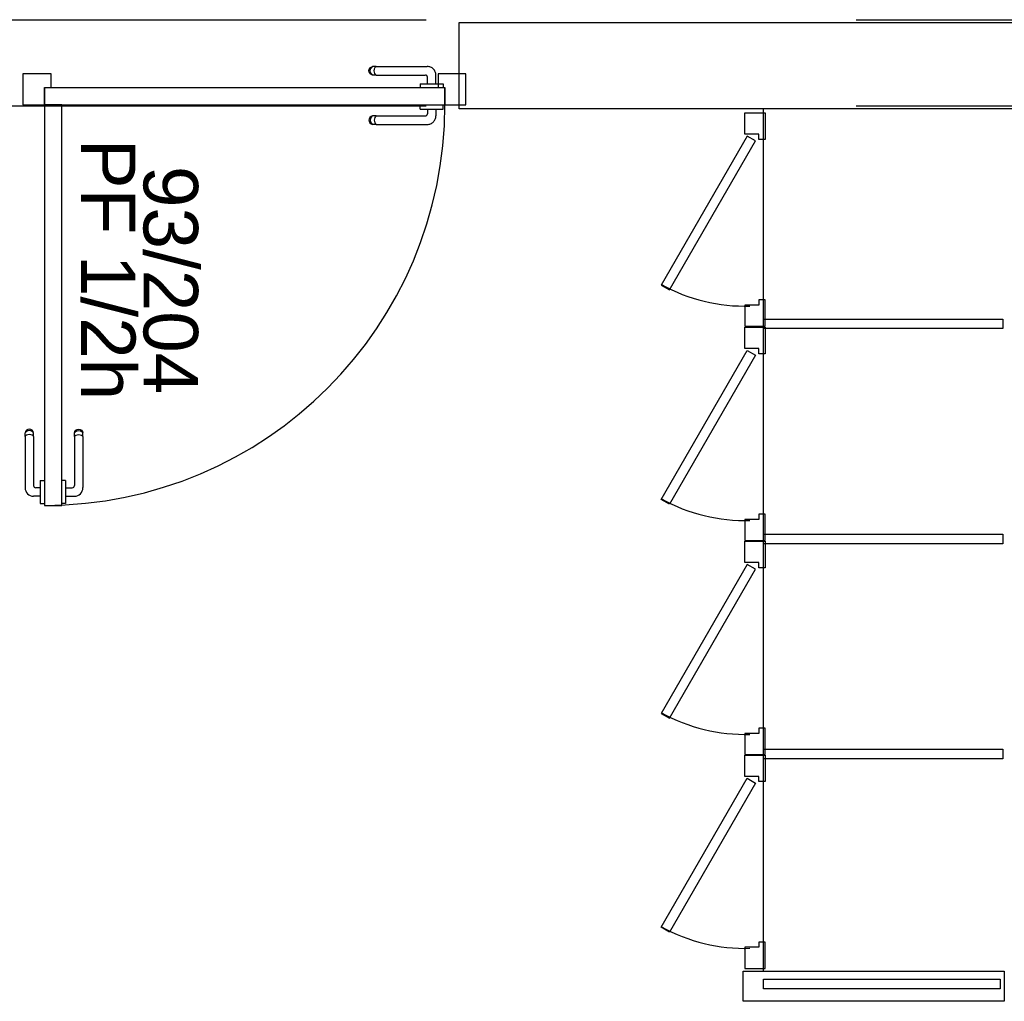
# Model space of a CAD drawing. Header units: millimetres. Extents: x -15 to 127, y -65 to 67.
# Tile 446 of 476: x 113.801 to 114.03, y 29.648 to 29.876. Entities that reach past the tile are written whole.
import ezdxf

# ---------------------------------------------------------------- set-up
doc = ezdxf.new("R2010")
doc.units = ezdxf.units.MM
doc.header["$MEASUREMENT"] = 0
doc.linetypes.add('PC_DASH_1', pattern=[0.638889, 0.277778, -0.083333, 0.055556, -0.083333, 0.055556, -0.083333])
doc.linetypes.add('PC_DASH_2', pattern=[0.125, 0.055556, -0.069444])
doc.layers.add('Calque 5', color=7, linetype='Continuous')
doc.styles.get("Standard").update_dxf_attribs({"font": 'BKANT.TTF'})

# ---------------------------------------------------------------- blocks, each defined once
blk = doc.blocks.new('PD_31112')
at = {"layer": 'Calque 5', "color": 0}
for p, q in [((46.26364, -37.14671), (46.26352, -37.14704)), ((46.26352, -37.14726), (46.26352, -37.14704)), ((46.26352, -37.14787), (46.26352, -37.14726)), ((46.26352, -37.14787), (46.26352, -37.15977)), ((46.26386, -37.14644), (46.26364, -37.14671)), ((46.26386, -37.14673), (46.26364, -37.14696)), ((46.26386, -37.14757), (46.26364, -37.1477)), ((46.26416, -37.14627), (46.26386, -37.14644)), ((46.26416, -37.14657), (46.26386, -37.14673)), ((46.26416, -37.14748), (46.26386, -37.14757)), ((46.26451, -37.14621), (46.26416, -37.14627)), ((46.26451, -37.14651), (46.26416, -37.14657)), ((46.26451, -37.14744), (46.26416, -37.14748)), ((46.26485, -37.14627), (46.26451, -37.14621)), ((46.26485, -37.14657), (46.26451, -37.14651)), ((46.26485, -37.14748), (46.26451, -37.14744)), ((46.26515, -37.14644), (46.26485, -37.14627)), ((46.26515, -37.14673), (46.26485, -37.14657)), ((46.26515, -37.14757), (46.26485, -37.14748)), ((46.26537, -37.14671), (46.26515, -37.14644)), ((46.26537, -37.14696), (46.26515, -37.14673)), ((46.26537, -37.1477), (46.26515, -37.14757)), ((46.26549, -37.14704), (46.26537, -37.14671)), ((46.26549, -37.14726), (46.26549, -37.14704)), ((46.26549, -37.14787), (46.26549, -37.14726)), ((46.26549, -37.14787), (46.26549, -37.1593)), ((46.26704, -37.15808), (46.26704, -37.15825)), ((46.26704, -37.15808), (46.26705, -37.15808)), ((46.26704, -37.15825), (46.26704, -37.15872)), ((46.26704, -37.15872), (46.26704, -37.15944)), ((46.26704, -37.15944), (46.26704, -37.16032)), ((46.26705, -37.15808), (46.26803, -37.15808)), ((46.26803, -37.15808), (46.26804, -37.15808)), ((46.26704, -37.16177), (46.26552, -37.16177)), ((46.26704, -37.1598), (46.26599, -37.1598)), ((46.26704, -37.16032), (46.26704, -37.16126)), ((46.26704, -37.16126), (46.26704, -37.16214)), ((46.26704, -37.16214), (46.26704, -37.16286)), ((46.26704, -37.16286), (46.26704, -37.16333)), ((46.26704, -37.16333), (46.26704, -37.16349)), ((46.26704, -37.16349), (46.26705, -37.16349)), ((46.26705, -37.16349), (46.26803, -37.16349)), ((46.26803, -37.16349), (46.26804, -37.16349))]:
    blk.add_line(p, q, dxfattribs=at)
for centre, radius in [((46.26599, -37.1593), 0.000501), ((46.26552, -37.15977), 0.002)]:
    blk.add_arc(centre, radius, 180, 270, dxfattribs=at)
blk = doc.blocks.new('PD_31113')
at = {"layer": 'Calque 5', "color": 0}
for p, q in [((46.27501, -37.14704), (46.27513, -37.14671)), ((46.27501, -37.14726), (46.27501, -37.14704)), ((46.27501, -37.14787), (46.27501, -37.14726)), ((46.27501, -37.14787), (46.27501, -37.1593)), ((46.27513, -37.14671), (46.27535, -37.14644)), ((46.27513, -37.14696), (46.27535, -37.14673)), ((46.27513, -37.1477), (46.27535, -37.14757)), ((46.27535, -37.14644), (46.27566, -37.14627)), ((46.27535, -37.14673), (46.27566, -37.14657)), ((46.27535, -37.14757), (46.27566, -37.14748)), ((46.27566, -37.14627), (46.276, -37.14621)), ((46.27566, -37.14657), (46.276, -37.14651)), ((46.27566, -37.14748), (46.276, -37.14744)), ((46.276, -37.14621), (46.27634, -37.14627)), ((46.276, -37.14651), (46.27634, -37.14657)), ((46.276, -37.14744), (46.27634, -37.14748)), ((46.27634, -37.14627), (46.27664, -37.14644)), ((46.27634, -37.14657), (46.27664, -37.14673)), ((46.27634, -37.14748), (46.27664, -37.14757)), ((46.27664, -37.14644), (46.27686, -37.14671)), ((46.27664, -37.14673), (46.27686, -37.14696)), ((46.27664, -37.14757), (46.27686, -37.1477)), ((46.27686, -37.14671), (46.27698, -37.14704)), ((46.27698, -37.14726), (46.27698, -37.14704)), ((46.27698, -37.14787), (46.27698, -37.14726)), ((46.27698, -37.14787), (46.27698, -37.15977)), ((46.27196, -37.15808), (46.27195, -37.15808)), ((46.27294, -37.15808), (46.27196, -37.15808)), ((46.27295, -37.15808), (46.27294, -37.15808)), ((46.27295, -37.15808), (46.27295, -37.15825)), ((46.27295, -37.15825), (46.27295, -37.15872)), ((46.27295, -37.15872), (46.27295, -37.15944)), ((46.27295, -37.15944), (46.27295, -37.16032)), ((46.27295, -37.1598), (46.27451, -37.1598)), ((46.27295, -37.16032), (46.27295, -37.16126)), ((46.27295, -37.16126), (46.27295, -37.16214)), ((46.27295, -37.16177), (46.27498, -37.16177)), ((46.27196, -37.16349), (46.27195, -37.16349)), ((46.27294, -37.16349), (46.27196, -37.16349)), ((46.27295, -37.16349), (46.27294, -37.16349)), ((46.27295, -37.16214), (46.27295, -37.16286)), ((46.27295, -37.16286), (46.27295, -37.16333)), ((46.27295, -37.16333), (46.27295, -37.16349))]:
    blk.add_line(p, q, dxfattribs=at)
for centre, radius in [((46.27451, -37.1593), 0.000501), ((46.27498, -37.15977), 0.002)]:
    blk.add_arc(centre, radius, 270, 0, dxfattribs=at)
blk = doc.blocks.new('PD_31111')
at = {"layer": 'Calque 5'}
for name in ['PD_31112', 'PD_31113']:
    blk.add_blockref(name, (0, 0), dxfattribs=at)
blk = doc.blocks.new('PD_31116')
at = {"layer": 'Calque 5', "color": 0, "linetype": 'PC_DASH_1'}
for p, q in [((46.35538, -37.07081), (46.35538, -37.0708)), ((46.35538, -37.07179), (46.35538, -37.07081)), ((46.35538, -37.0718), (46.35538, -37.07179)), ((46.35538, -37.0718), (46.35554, -37.0718)), ((46.35554, -37.0718), (46.35601, -37.0718)), ((46.35601, -37.0718), (46.35673, -37.0718)), ((46.35673, -37.0718), (46.35761, -37.0718)), ((46.3571, -37.0718), (46.3571, -37.07285)), ((46.35761, -37.0718), (46.35855, -37.0718)), ((46.35855, -37.0718), (46.35943, -37.0718)), ((46.35907, -37.0718), (46.35907, -37.07332)), ((46.35943, -37.0718), (46.36015, -37.0718)), ((46.36015, -37.0718), (46.36062, -37.0718)), ((46.36062, -37.0718), (46.36079, -37.0718)), ((46.36079, -37.07081), (46.36079, -37.0708)), ((46.36079, -37.07179), (46.36079, -37.07081)), ((46.36079, -37.0718), (46.36079, -37.07179)), ((46.34357, -37.074), (46.3435, -37.07434)), ((46.3435, -37.07434), (46.34357, -37.07468)), ((46.34374, -37.0737), (46.34357, -37.074)), ((46.34357, -37.07468), (46.34374, -37.07498)), ((46.34401, -37.07347), (46.34374, -37.0737)), ((46.34386, -37.074), (46.34381, -37.07434)), ((46.34381, -37.07434), (46.34386, -37.07468)), ((46.34402, -37.0737), (46.34386, -37.074)), ((46.34386, -37.07468), (46.34402, -37.07498)), ((46.34433, -37.07335), (46.34401, -37.07347)), ((46.34426, -37.07347), (46.34402, -37.0737)), ((46.34455, -37.07335), (46.34433, -37.07335)), ((46.34517, -37.07335), (46.34455, -37.07335)), ((46.34477, -37.074), (46.34474, -37.07434)), ((46.34474, -37.07434), (46.34477, -37.07468)), ((46.34486, -37.0737), (46.34477, -37.074)), ((46.34477, -37.07468), (46.34486, -37.07498)), ((46.345, -37.07347), (46.34486, -37.0737)), ((46.34517, -37.07335), (46.3566, -37.07335)), ((46.34374, -37.07498), (46.34401, -37.07521)), ((46.34401, -37.07521), (46.34433, -37.07533)), ((46.34402, -37.07498), (46.34426, -37.07521)), ((46.34455, -37.07533), (46.34433, -37.07533)), ((46.34517, -37.07533), (46.34455, -37.07533)), ((46.34486, -37.07498), (46.345, -37.07521)), ((46.34517, -37.07533), (46.35707, -37.07533))]:
    blk.add_line(p, q, dxfattribs=at)
for centre, radius in [((46.3566, -37.07285), 0.000501), ((46.35707, -37.07332), 0.002)]:
    blk.add_arc(centre, radius, 270, 0, dxfattribs=at)
blk = doc.blocks.new('PD_31117')
at = {"layer": 'Calque 5', "color": 0, "linetype": 'PC_DASH_1'}
for p, q in [((46.3435, -37.06285), (46.34357, -37.06251)), ((46.34357, -37.06319), (46.3435, -37.06285)), ((46.34357, -37.06251), (46.34374, -37.0622)), ((46.34374, -37.06349), (46.34357, -37.06319)), ((46.34374, -37.0622), (46.34401, -37.06198)), ((46.34381, -37.06285), (46.34386, -37.06251)), ((46.34386, -37.06319), (46.34381, -37.06285)), ((46.34386, -37.06251), (46.34402, -37.0622)), ((46.34402, -37.06349), (46.34386, -37.06319)), ((46.34401, -37.06198), (46.34433, -37.06186)), ((46.34402, -37.0622), (46.34426, -37.06198)), ((46.34455, -37.06186), (46.34433, -37.06186)), ((46.34517, -37.06186), (46.34455, -37.06186)), ((46.34474, -37.06285), (46.34477, -37.06251)), ((46.34477, -37.06319), (46.34474, -37.06285)), ((46.34477, -37.06251), (46.34486, -37.0622)), ((46.34486, -37.06349), (46.34477, -37.06319)), ((46.34486, -37.0622), (46.345, -37.06198)), ((46.34517, -37.06186), (46.35707, -37.06186)), ((46.34401, -37.06371), (46.34374, -37.06349)), ((46.34433, -37.06383), (46.34401, -37.06371)), ((46.34426, -37.06371), (46.34402, -37.06349)), ((46.34455, -37.06383), (46.34433, -37.06383)), ((46.34517, -37.06383), (46.34455, -37.06383)), ((46.345, -37.06371), (46.34486, -37.06349)), ((46.34517, -37.06383), (46.3566, -37.06383)), ((46.3571, -37.0659), (46.3571, -37.06433)), ((46.35907, -37.0659), (46.35907, -37.06386)), ((46.35538, -37.0659), (46.35554, -37.0659)), ((46.35538, -37.0659), (46.35538, -37.06591)), ((46.35538, -37.06591), (46.35538, -37.06689)), ((46.35538, -37.06689), (46.35538, -37.0669)), ((46.35554, -37.0659), (46.35601, -37.0659)), ((46.35601, -37.0659), (46.35673, -37.0659)), ((46.35673, -37.0659), (46.35761, -37.0659)), ((46.35761, -37.0659), (46.35855, -37.0659)), ((46.35855, -37.0659), (46.35943, -37.0659)), ((46.35943, -37.0659), (46.36015, -37.0659)), ((46.36015, -37.0659), (46.36062, -37.0659)), ((46.36062, -37.0659), (46.36079, -37.0659)), ((46.36079, -37.0659), (46.36079, -37.06591)), ((46.36079, -37.06591), (46.36079, -37.06689)), ((46.36079, -37.06689), (46.36079, -37.0669))]:
    blk.add_line(p, q, dxfattribs=at)
for centre, radius in [((46.35707, -37.06386), 0.002), ((46.3566, -37.06433), 0.000501)]:
    blk.add_arc(centre, radius, 0, 90, dxfattribs=at)
blk = doc.blocks.new('PD_31115')
at = {"layer": 'Calque 5'}
for name in ['PD_31117', 'PD_31116']:
    blk.add_blockref(name, (0, 0), dxfattribs=at)
blk = doc.blocks.new('PD_31114')
at = {"layer": 'Calque 5', "color": 0, "linetype": 'PC_DASH_1'}
blk.add_lwpolyline([(46.36118, -37.0708), (46.36118, -37.0668), (46.26806, -37.0668), (46.26806, -37.0708), (46.36118, -37.0708)], dxfattribs=at)
at = {"layer": 'Calque 5'}
blk.add_blockref('PD_31115', (0, 0), dxfattribs=at)
blk = doc.blocks.new('PD_32458')
at = {"layer": 'Calque 5', "color": 0}
for p, q in [((46.26364, -37.14671), (46.26352, -37.14704)), ((46.26352, -37.14726), (46.26352, -37.14704)), ((46.26352, -37.14787), (46.26352, -37.14726)), ((46.26352, -37.14787), (46.26352, -37.15977)), ((46.26386, -37.14644), (46.26364, -37.14671)), ((46.26386, -37.14673), (46.26364, -37.14696)), ((46.26386, -37.14757), (46.26364, -37.1477)), ((46.26416, -37.14627), (46.26386, -37.14644)), ((46.26416, -37.14657), (46.26386, -37.14673)), ((46.26416, -37.14748), (46.26386, -37.14757)), ((46.26451, -37.14621), (46.26416, -37.14627)), ((46.26451, -37.14651), (46.26416, -37.14657)), ((46.26451, -37.14744), (46.26416, -37.14748)), ((46.26485, -37.14627), (46.26451, -37.14621)), ((46.26485, -37.14657), (46.26451, -37.14651)), ((46.26485, -37.14748), (46.26451, -37.14744)), ((46.26515, -37.14644), (46.26485, -37.14627)), ((46.26515, -37.14673), (46.26485, -37.14657)), ((46.26515, -37.14757), (46.26485, -37.14748)), ((46.26537, -37.14671), (46.26515, -37.14644)), ((46.26537, -37.14696), (46.26515, -37.14673)), ((46.26537, -37.1477), (46.26515, -37.14757)), ((46.26549, -37.14704), (46.26537, -37.14671)), ((46.26549, -37.14726), (46.26549, -37.14704)), ((46.26549, -37.14787), (46.26549, -37.14726)), ((46.26549, -37.14787), (46.26549, -37.1593)), ((46.26704, -37.15808), (46.26704, -37.15825)), ((46.26704, -37.15808), (46.26705, -37.15808)), ((46.26704, -37.15825), (46.26704, -37.15872)), ((46.26704, -37.15872), (46.26704, -37.15944)), ((46.26704, -37.15944), (46.26704, -37.16032)), ((46.26705, -37.15808), (46.26803, -37.15808)), ((46.26803, -37.15808), (46.26804, -37.15808)), ((46.26704, -37.16177), (46.26552, -37.16177)), ((46.26704, -37.1598), (46.26599, -37.1598)), ((46.26704, -37.16032), (46.26704, -37.16126)), ((46.26704, -37.16126), (46.26704, -37.16214)), ((46.26704, -37.16214), (46.26704, -37.16286)), ((46.26704, -37.16286), (46.26704, -37.16333)), ((46.26704, -37.16333), (46.26704, -37.16349)), ((46.26704, -37.16349), (46.26705, -37.16349)), ((46.26705, -37.16349), (46.26803, -37.16349)), ((46.26803, -37.16349), (46.26804, -37.16349))]:
    blk.add_line(p, q, dxfattribs=at)
for centre, radius in [((46.26599, -37.1593), 0.000501), ((46.26552, -37.15977), 0.002)]:
    blk.add_arc(centre, radius, 180, 270, dxfattribs=at)
blk = doc.blocks.new('PD_32459')
at = {"layer": 'Calque 5', "color": 0}
for p, q in [((46.27501, -37.14704), (46.27513, -37.14671)), ((46.27501, -37.14726), (46.27501, -37.14704)), ((46.27501, -37.14787), (46.27501, -37.14726)), ((46.27501, -37.14787), (46.27501, -37.1593)), ((46.27513, -37.14671), (46.27535, -37.14644)), ((46.27513, -37.14696), (46.27535, -37.14673)), ((46.27513, -37.1477), (46.27535, -37.14757)), ((46.27535, -37.14644), (46.27566, -37.14627)), ((46.27535, -37.14673), (46.27566, -37.14657)), ((46.27535, -37.14757), (46.27566, -37.14748)), ((46.27566, -37.14627), (46.276, -37.14621)), ((46.27566, -37.14657), (46.276, -37.14651)), ((46.27566, -37.14748), (46.276, -37.14744)), ((46.276, -37.14621), (46.27634, -37.14627)), ((46.276, -37.14651), (46.27634, -37.14657)), ((46.276, -37.14744), (46.27634, -37.14748)), ((46.27634, -37.14627), (46.27664, -37.14644)), ((46.27634, -37.14657), (46.27664, -37.14673)), ((46.27634, -37.14748), (46.27664, -37.14757)), ((46.27664, -37.14644), (46.27686, -37.14671)), ((46.27664, -37.14673), (46.27686, -37.14696)), ((46.27664, -37.14757), (46.27686, -37.1477)), ((46.27686, -37.14671), (46.27698, -37.14704)), ((46.27698, -37.14726), (46.27698, -37.14704)), ((46.27698, -37.14787), (46.27698, -37.14726)), ((46.27698, -37.14787), (46.27698, -37.15977)), ((46.27196, -37.15808), (46.27195, -37.15808)), ((46.27294, -37.15808), (46.27196, -37.15808)), ((46.27295, -37.15808), (46.27294, -37.15808)), ((46.27295, -37.15808), (46.27295, -37.15825)), ((46.27295, -37.15825), (46.27295, -37.15872)), ((46.27295, -37.15872), (46.27295, -37.15944)), ((46.27295, -37.15944), (46.27295, -37.16032)), ((46.27295, -37.1598), (46.27451, -37.1598)), ((46.27295, -37.16032), (46.27295, -37.16126)), ((46.27295, -37.16126), (46.27295, -37.16214)), ((46.27295, -37.16177), (46.27498, -37.16177)), ((46.27196, -37.16349), (46.27195, -37.16349)), ((46.27294, -37.16349), (46.27196, -37.16349)), ((46.27295, -37.16349), (46.27294, -37.16349)), ((46.27295, -37.16214), (46.27295, -37.16286)), ((46.27295, -37.16286), (46.27295, -37.16333)), ((46.27295, -37.16333), (46.27295, -37.16349))]:
    blk.add_line(p, q, dxfattribs=at)
for centre, radius in [((46.27451, -37.1593), 0.000501), ((46.27498, -37.15977), 0.002)]:
    blk.add_arc(centre, radius, 270, 0, dxfattribs=at)
blk = doc.blocks.new('PD_32457')
at = {"layer": 'Calque 5'}
for name in ['PD_32458', 'PD_32459']:
    blk.add_blockref(name, (0, 0), dxfattribs=at)
blk = doc.blocks.new('PD_32462')
at = {"layer": 'Calque 5', "color": 0, "linetype": 'PC_DASH_1'}
for p, q in [((46.35538, -37.07081), (46.35538, -37.0708)), ((46.35538, -37.07179), (46.35538, -37.07081)), ((46.35538, -37.0718), (46.35538, -37.07179)), ((46.35538, -37.0718), (46.35554, -37.0718)), ((46.35554, -37.0718), (46.35601, -37.0718)), ((46.35601, -37.0718), (46.35673, -37.0718)), ((46.35673, -37.0718), (46.35761, -37.0718)), ((46.3571, -37.0718), (46.3571, -37.07285)), ((46.35761, -37.0718), (46.35855, -37.0718)), ((46.35855, -37.0718), (46.35943, -37.0718)), ((46.35907, -37.0718), (46.35907, -37.07332)), ((46.35943, -37.0718), (46.36015, -37.0718)), ((46.36015, -37.0718), (46.36062, -37.0718)), ((46.36062, -37.0718), (46.36079, -37.0718)), ((46.36079, -37.07081), (46.36079, -37.0708)), ((46.36079, -37.07179), (46.36079, -37.07081)), ((46.36079, -37.0718), (46.36079, -37.07179)), ((46.34357, -37.074), (46.3435, -37.07434)), ((46.3435, -37.07434), (46.34357, -37.07468)), ((46.34374, -37.0737), (46.34357, -37.074)), ((46.34357, -37.07468), (46.34374, -37.07498)), ((46.34401, -37.07347), (46.34374, -37.0737)), ((46.34386, -37.074), (46.34381, -37.07434)), ((46.34381, -37.07434), (46.34386, -37.07468)), ((46.34402, -37.0737), (46.34386, -37.074)), ((46.34386, -37.07468), (46.34402, -37.07498)), ((46.34433, -37.07335), (46.34401, -37.07347)), ((46.34426, -37.07347), (46.34402, -37.0737)), ((46.34455, -37.07335), (46.34433, -37.07335)), ((46.34517, -37.07335), (46.34455, -37.07335)), ((46.34477, -37.074), (46.34474, -37.07434)), ((46.34474, -37.07434), (46.34477, -37.07468)), ((46.34486, -37.0737), (46.34477, -37.074)), ((46.34477, -37.07468), (46.34486, -37.07498)), ((46.345, -37.07347), (46.34486, -37.0737)), ((46.34517, -37.07335), (46.3566, -37.07335)), ((46.34374, -37.07498), (46.34401, -37.07521)), ((46.34401, -37.07521), (46.34433, -37.07533)), ((46.34402, -37.07498), (46.34426, -37.07521)), ((46.34455, -37.07533), (46.34433, -37.07533)), ((46.34517, -37.07533), (46.34455, -37.07533)), ((46.34486, -37.07498), (46.345, -37.07521)), ((46.34517, -37.07533), (46.35707, -37.07533))]:
    blk.add_line(p, q, dxfattribs=at)
for centre, radius in [((46.3566, -37.07285), 0.000501), ((46.35707, -37.07332), 0.002)]:
    blk.add_arc(centre, radius, 270, 0, dxfattribs=at)
blk = doc.blocks.new('PD_32463')
at = {"layer": 'Calque 5', "color": 0, "linetype": 'PC_DASH_1'}
for p, q in [((46.3435, -37.06285), (46.34357, -37.06251)), ((46.34357, -37.06319), (46.3435, -37.06285)), ((46.34357, -37.06251), (46.34374, -37.0622)), ((46.34374, -37.06349), (46.34357, -37.06319)), ((46.34374, -37.0622), (46.34401, -37.06198)), ((46.34381, -37.06285), (46.34386, -37.06251)), ((46.34386, -37.06319), (46.34381, -37.06285)), ((46.34386, -37.06251), (46.34402, -37.0622)), ((46.34402, -37.06349), (46.34386, -37.06319)), ((46.34401, -37.06198), (46.34433, -37.06186)), ((46.34402, -37.0622), (46.34426, -37.06198)), ((46.34455, -37.06186), (46.34433, -37.06186)), ((46.34517, -37.06186), (46.34455, -37.06186)), ((46.34474, -37.06285), (46.34477, -37.06251)), ((46.34477, -37.06319), (46.34474, -37.06285)), ((46.34477, -37.06251), (46.34486, -37.0622)), ((46.34486, -37.06349), (46.34477, -37.06319)), ((46.34486, -37.0622), (46.345, -37.06198)), ((46.34517, -37.06186), (46.35707, -37.06186)), ((46.34401, -37.06371), (46.34374, -37.06349)), ((46.34433, -37.06383), (46.34401, -37.06371)), ((46.34426, -37.06371), (46.34402, -37.06349)), ((46.34455, -37.06383), (46.34433, -37.06383)), ((46.34517, -37.06383), (46.34455, -37.06383)), ((46.345, -37.06371), (46.34486, -37.06349)), ((46.34517, -37.06383), (46.3566, -37.06383)), ((46.3571, -37.0659), (46.3571, -37.06433)), ((46.35907, -37.0659), (46.35907, -37.06386)), ((46.35538, -37.0659), (46.35554, -37.0659)), ((46.35538, -37.0659), (46.35538, -37.06591)), ((46.35538, -37.06591), (46.35538, -37.06689)), ((46.35538, -37.06689), (46.35538, -37.0669)), ((46.35554, -37.0659), (46.35601, -37.0659)), ((46.35601, -37.0659), (46.35673, -37.0659)), ((46.35673, -37.0659), (46.35761, -37.0659)), ((46.35761, -37.0659), (46.35855, -37.0659)), ((46.35855, -37.0659), (46.35943, -37.0659)), ((46.35943, -37.0659), (46.36015, -37.0659)), ((46.36015, -37.0659), (46.36062, -37.0659)), ((46.36062, -37.0659), (46.36079, -37.0659)), ((46.36079, -37.0659), (46.36079, -37.06591)), ((46.36079, -37.06591), (46.36079, -37.06689)), ((46.36079, -37.06689), (46.36079, -37.0669))]:
    blk.add_line(p, q, dxfattribs=at)
for centre, radius in [((46.35707, -37.06386), 0.002), ((46.3566, -37.06433), 0.000501)]:
    blk.add_arc(centre, radius, 0, 90, dxfattribs=at)
blk = doc.blocks.new('PD_32461')
at = {"layer": 'Calque 5'}
for name in ['PD_32463', 'PD_32462']:
    blk.add_blockref(name, (0, 0), dxfattribs=at)
blk = doc.blocks.new('PD_32460')
at = {"layer": 'Calque 5', "color": 0, "linetype": 'PC_DASH_1'}
blk.add_lwpolyline([(46.36118, -37.0708), (46.36118, -37.0668), (46.26806, -37.0668), (46.26806, -37.0708), (46.36118, -37.0708)], dxfattribs=at)
at = {"layer": 'Calque 5'}
blk.add_blockref('PD_32461', (0, 0), dxfattribs=at)

msp = doc.modelspace()

# ---------------------------------------------------------------- linework, layer by layer
at = {"layer": 'Calque 5', "color": 0, "linetype": 'PC_DASH_2'}
for p, q in [((111.79516, 29.87581), (114.55187, 29.87581)), ((111.79516, 29.87581), (114.55187, 29.87581)), ((111.79516, 29.85581), (114.55187, 29.85581)), ((111.79516, 29.85581), (114.55187, 29.85581))]:
    msp.add_line(p, q, dxfattribs=at)
at = {"layer": 'Calque 5', "color": 0}
msp.add_line((113.97364, 29.65457), (113.97364, 29.85517), dxfattribs=at)
msp.add_line((113.97364, 29.65457), (113.97364, 29.85517), dxfattribs=at)
for points in [[(113.90286, 29.85512), (113.90286, 29.87512), (114.1662, 29.87512), (114.1662, 29.85512), (113.90286, 29.85512)], [(113.90286, 29.85512), (113.90286, 29.87512), (114.1662, 29.87512), (114.1662, 29.85512), (113.90286, 29.85512)], [(113.8064, 29.86002), (113.80799, 29.86002), (113.80799, 29.86323), (113.80139, 29.86323), (113.80139, 29.85602), (113.8064, 29.85602), (113.8064, 29.86002)], [(113.8064, 29.86002), (113.80799, 29.86002), (113.80799, 29.86323), (113.80139, 29.86323), (113.80139, 29.85602), (113.8064, 29.85602), (113.8064, 29.86002)], [(113.90438, 29.86323), (113.89794, 29.86323), (113.89794, 29.86002), (113.89953, 29.86002), (113.89953, 29.85602), (113.90438, 29.85602), (113.90438, 29.86323)], [(113.90438, 29.86323), (113.89794, 29.86323), (113.89794, 29.86002), (113.89953, 29.86002), (113.89953, 29.85602), (113.90438, 29.85602), (113.90438, 29.86323)], [(113.8064, 29.76289), (113.81041, 29.76289), (113.81041, 29.85602), (113.8064, 29.85602), (113.8064, 29.76289)], [(113.8064, 29.76289), (113.81041, 29.76289), (113.81041, 29.85602), (113.8064, 29.85602), (113.8064, 29.76289)], [(113.96929, 29.85416), (113.97399, 29.85416), (113.97399, 29.84799), (113.9725, 29.84799), (113.9725, 29.84921), (113.96929, 29.84921), (113.96929, 29.85416)], [(113.96929, 29.85416), (113.97399, 29.85416), (113.97399, 29.84799), (113.9725, 29.84799), (113.9725, 29.84921), (113.96929, 29.84921), (113.96929, 29.85416)], [(113.95174, 29.81302), (113.97174, 29.84766), (113.96983, 29.84876), (113.94983, 29.81412), (113.95174, 29.81302)], [(113.95174, 29.81302), (113.97174, 29.84766), (113.96983, 29.84876), (113.94983, 29.81412), (113.95174, 29.81302)], [(113.96929, 29.80452), (113.97399, 29.80452), (113.97399, 29.81069), (113.9725, 29.81069), (113.9725, 29.80947), (113.96929, 29.80947), (113.96929, 29.80452)], [(113.96929, 29.80452), (113.97399, 29.80452), (113.97399, 29.81069), (113.9725, 29.81069), (113.9725, 29.80947), (113.96929, 29.80947), (113.96929, 29.80452)], [(113.96929, 29.80432), (113.97399, 29.80432), (113.97399, 29.79815), (113.9725, 29.79815), (113.9725, 29.79937), (113.96929, 29.79937), (113.96929, 29.80432)], [(113.96929, 29.80432), (113.97399, 29.80432), (113.97399, 29.79815), (113.9725, 29.79815), (113.9725, 29.79937), (113.96929, 29.79937), (113.96929, 29.80432)], [(113.97364, 29.80397), (113.97364, 29.80617), (114.02928, 29.80617), (114.02928, 29.80397), (113.97364, 29.80397)], [(113.97364, 29.80397), (113.97364, 29.80617), (114.02928, 29.80617), (114.02928, 29.80397), (113.97364, 29.80397)], [(113.94983, 29.76428), (113.96983, 29.79892), (113.97174, 29.79782), (113.95174, 29.76318), (113.94983, 29.76428)], [(113.94983, 29.76428), (113.96983, 29.79892), (113.97174, 29.79782), (113.95174, 29.76318), (113.94983, 29.76428)], [(113.96929, 29.75468), (113.97399, 29.75468), (113.97399, 29.76085), (113.9725, 29.76085), (113.9725, 29.75962), (113.96929, 29.75962), (113.96929, 29.75468)], [(113.96929, 29.75468), (113.97399, 29.75468), (113.97399, 29.76085), (113.9725, 29.76085), (113.9725, 29.75962), (113.96929, 29.75962), (113.96929, 29.75468)], [(113.97364, 29.75397), (113.97364, 29.75617), (114.02928, 29.75617), (114.02928, 29.75397), (113.97364, 29.75397)], [(113.97364, 29.75397), (113.97364, 29.75617), (114.02928, 29.75617), (114.02928, 29.75397), (113.97364, 29.75397)], [(113.96929, 29.75456), (113.97399, 29.75456), (113.97399, 29.74839), (113.9725, 29.74839), (113.9725, 29.74962), (113.96929, 29.74962), (113.96929, 29.75456)], [(113.96929, 29.75456), (113.97399, 29.75456), (113.97399, 29.74839), (113.9725, 29.74839), (113.9725, 29.74962), (113.96929, 29.74962), (113.96929, 29.75456)], [(113.95174, 29.71342), (113.97174, 29.74806), (113.96983, 29.74916), (113.94983, 29.71452), (113.95174, 29.71342)], [(113.95174, 29.71342), (113.97174, 29.74806), (113.96983, 29.74916), (113.94983, 29.71452), (113.95174, 29.71342)], [(113.96929, 29.70492), (113.97399, 29.70492), (113.97399, 29.71109), (113.9725, 29.71109), (113.9725, 29.70987), (113.96929, 29.70987), (113.96929, 29.70492)], [(113.96929, 29.70492), (113.97399, 29.70492), (113.97399, 29.71109), (113.9725, 29.71109), (113.9725, 29.70987), (113.96929, 29.70987), (113.96929, 29.70492)], [(113.97364, 29.70397), (113.97364, 29.70617), (114.02928, 29.70617), (114.02928, 29.70397), (113.97364, 29.70397)], [(113.97364, 29.70397), (113.97364, 29.70617), (114.02928, 29.70617), (114.02928, 29.70397), (113.97364, 29.70397)], [(113.96929, 29.70482), (113.97399, 29.70482), (113.97399, 29.69865), (113.9725, 29.69865), (113.9725, 29.69987), (113.96929, 29.69987), (113.96929, 29.70482)], [(113.96929, 29.70482), (113.97399, 29.70482), (113.97399, 29.69865), (113.9725, 29.69865), (113.9725, 29.69987), (113.96929, 29.69987), (113.96929, 29.70482)], [(113.94983, 29.66478), (113.96983, 29.69942), (113.97174, 29.69832), (113.95174, 29.66368), (113.94983, 29.66478)], [(113.94983, 29.66478), (113.96983, 29.69942), (113.97174, 29.69832), (113.95174, 29.66368), (113.94983, 29.66478)], [(113.96929, 29.65518), (113.97399, 29.65518), (113.97399, 29.66135), (113.9725, 29.66135), (113.9725, 29.66012), (113.96929, 29.66012), (113.96929, 29.65518)], [(113.96929, 29.65518), (113.97399, 29.65518), (113.97399, 29.66135), (113.9725, 29.66135), (113.9725, 29.66012), (113.96929, 29.66012), (113.96929, 29.65518)], [(114.02956, 29.64757), (113.96888, 29.64757), (113.96888, 29.65457), (114.02956, 29.65457), (114.02956, 29.64757)], [(114.02956, 29.64757), (113.96888, 29.64757), (113.96888, 29.65457), (114.02956, 29.65457), (114.02956, 29.64757)], [(114.02864, 29.65049), (113.97364, 29.65049), (113.97364, 29.65269), (114.02864, 29.65269), (114.02864, 29.65049)], [(114.02864, 29.65049), (113.97364, 29.65049), (113.97364, 29.65269), (114.02864, 29.65269), (114.02864, 29.65049)]]:
    msp.add_lwpolyline(points, dxfattribs=at)
for centre, radius, start, end in [((113.8064, 29.85602), 0.09313, 270, 0), ((113.8064, 29.85602), 0.09313, 270, 0), ((113.96929, 29.84921), 0.04, 240.9878, 271.6799), ((113.96929, 29.84921), 0.04, 240.9878, 271.6799), ((113.96929, 29.79937), 0.04, 240.9878, 271.6799), ((113.96929, 29.79937), 0.04, 240.9878, 271.6799), ((113.96929, 29.74962), 0.04, 240.9878, 271.6799), ((113.96929, 29.74962), 0.04, 240.9878, 271.6799), ((113.96929, 29.69987), 0.04, 240.9878, 271.6799), ((113.96929, 29.69987), 0.04, 240.9878, 271.6799)]:
    msp.add_arc(centre, radius, start, end, dxfattribs=at)

# ---------------------------------------------------------------- block references
at = {"layer": 'Calque 5'}
for name in ['PD_31114', 'PD_32460', 'PD_31111', 'PD_32457']:
    msp.add_blockref(name, (67.53836, 66.92678), dxfattribs=at)

# ---------------------------------------------------------------- texts
at = {"layer": 'Calque 5', "color": 0, "char_height": 0.012678, "attachment_point": 1, "rotation": 270}
for s, insert, width in [('{\\fArial|b0|i0|c0|p34;\\W0.98;PF 1/2h}', (113.82756, 29.84812), 0.0705556), ('{\\fArial|b0|i0|c0|p34;\\W0.98;PF 1/2h}', (113.82756, 29.84812), 0.0705556), ('{\\fArial|b0|i0|c0|p34;\\W0.98;93/204}', (113.84212, 29.8418), 0.0529167), ('{\\fArial|b0|i0|c0|p34;\\W0.98;93/204}', (113.84212, 29.8418), 0.0529167)]:
    msp.add_mtext(s, dxfattribs=dict(at, insert=insert, width=width))

doc.saveas('drawing.dxf')
